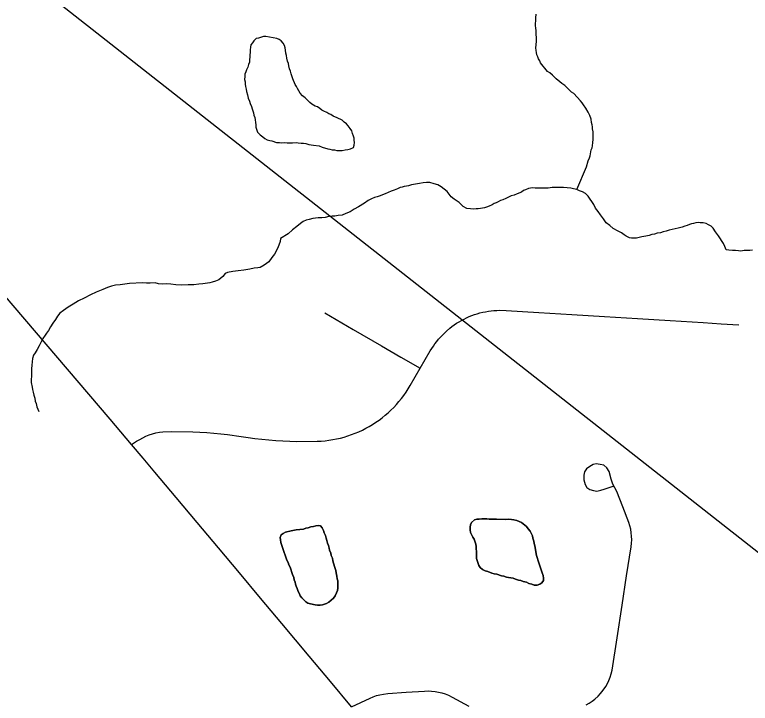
# Model space of a CAD drawing. Extents: x 103424 to 290657, y 38711 to 110967.
# Drawn here: x 214250.7415 to 214251.0886, y 40213.481 to 40213.8059 of the extents above; entities that cross this region are included whole.
import ezdxf

# ---------------------------------------------------------------- set-up
doc = ezdxf.new("R2010")
doc.units = 0
for name, color, linetype in [('GM_X_County_Road', 7, 'Continuous'), ('GM_X_Minor_Lake', 7, 'Continuous'), ('GM_X_Minor_River', 7, 'Continuous'), ('GM_X_Township_Road', 7, 'Continuous'), ('SH_Text', 7, 'Continuous')]:
    doc.layers.add(name, color=color, linetype=linetype)

msp = doc.modelspace()

# ---------------------------------------------------------------- linework, layer by layer
at = {"layer": 'GM_X_County_Road'}
msp.add_lwpolyline([(214250.90047, 40213.47933), (214250.8905, 40213.49124), (214250.88053, 40213.50315), (214250.87403, 40213.51091), (214250.86754, 40213.51868), (214250.85756, 40213.53059), (214250.84761, 40213.54248), (214250.83766, 40213.55436), (214250.82767, 40213.56626), (214250.81767, 40213.57815), (214250.80768, 40213.59004), (214250.80217, 40213.5966), (214250.79666, 40213.60316), (214250.78658, 40213.61498), (214250.7765, 40213.62681), (214250.76643, 40213.63863), (214250.75635, 40213.65045), (214250.74627, 40213.66227), (214250.7362, 40213.67409)], dxfattribs=at)
at = {"layer": 'GM_X_Minor_Lake'}
for points in [[(214250.86001, 40213.79558), (214250.85887, 40213.79558), (214250.85659, 40213.79481), (214250.85545, 40213.79462), (214250.85431, 40213.79366), (214250.85375, 40213.79271), (214250.85299, 40213.79176), (214250.8528, 40213.79062), (214250.85262, 40213.78929), (214250.85262, 40213.78815), (214250.85243, 40213.78701), (214250.85244, 40213.78587), (214250.85225, 40213.78473), (214250.85225, 40213.78358), (214250.85187, 40213.78244), (214250.8515, 40213.78111), (214250.85093, 40213.77997), (214250.85055, 40213.77902), (214250.85018, 40213.77788), (214250.85018, 40213.77674), (214250.84999, 40213.7754), (214250.85019, 40213.77426)], [(214250.85019, 40213.77426), (214250.85019, 40213.77312), (214250.85038, 40213.77198), (214250.85077, 40213.77085), (214250.85096, 40213.76971), (214250.85134, 40213.76819), (214250.85173, 40213.76648), (214250.8523, 40213.76515), (214250.85268, 40213.76401), (214250.85326, 40213.76268), (214250.85364, 40213.76154), (214250.85383, 40213.76059), (214250.85422, 40213.75964), (214250.85441, 40213.7585), (214250.85479, 40213.75737), (214250.85537, 40213.75395), (214250.85537, 40213.75281), (214250.85614, 40213.75053), (214250.85728, 40213.7492), (214250.85861, 40213.74826), (214250.85957, 40213.7475), (214250.86071, 40213.74693), (214250.86185, 40213.74656), (214250.8628, 40213.74637), (214250.86508, 40213.74562), (214250.86641, 40213.74562), (214250.86755, 40213.74543), (214250.86869, 40213.74563), (214250.87002, 40213.74544), (214250.87268, 40213.74545), (214250.87439, 40213.74565), (214250.87534, 40213.74546), (214250.87667, 40213.74528), (214250.87781, 40213.74528), (214250.87895, 40213.74509), (214250.88028, 40213.74472), (214250.88256, 40213.74435), (214250.88522, 40213.74397), (214250.88655, 40213.74341), (214250.88921, 40213.74266), (214250.89016, 40213.74247), (214250.8913, 40213.74209), (214250.89244, 40213.7421), (214250.89358, 40213.74191), (214250.89605, 40213.74192), (214250.89738, 40213.74212), (214250.89871, 40213.74231), (214250.90004, 40213.74269), (214250.90137, 40213.74327), (214250.90174, 40213.74441), (214250.90193, 40213.74555), (214250.90174, 40213.74669), (214250.90174, 40213.74764), (214250.90135, 40213.74859), (214250.90097, 40213.74992), (214250.90059, 40213.75106), (214250.89982, 40213.7522), (214250.89887, 40213.75352), (214250.89811, 40213.75447), (214250.89697, 40213.75523), (214250.89601, 40213.75617), (214250.89373, 40213.75731), (214250.89183, 40213.75806), (214250.89069, 40213.75882), (214250.88974, 40213.75919), (214250.88879, 40213.75976), (214250.88745, 40213.76033), (214250.8865, 40213.76089), (214250.88555, 40213.76165), (214250.88441, 40213.76241), (214250.88327, 40213.76278), (214250.88175, 40213.76373), (214250.88079, 40213.76449), (214250.87965, 40213.76562), (214250.87851, 40213.76676), (214250.87737, 40213.7677), (214250.87622, 40213.76884), (214250.87565, 40213.76998), (214250.87489, 40213.77112), (214250.87451, 40213.77207), (214250.87393, 40213.77301), (214250.87279, 40213.77567), (214250.87202, 40213.77795), (214250.87164, 40213.77928), (214250.87126, 40213.78042), (214250.87087, 40213.78175), (214250.87068, 40213.78289), (214250.8703, 40213.78403), (214250.86991, 40213.78535), (214250.86972, 40213.78668), (214250.86953, 40213.78782), (214250.86933, 40213.78915), (214250.86914, 40213.79029), (214250.86876, 40213.79143), (214250.86818, 40213.79257), (214250.86723, 40213.79352), (214250.86628, 40213.79427), (214250.86514, 40213.79465), (214250.86001, 40213.79558)], [(214250.96889, 40213.56789), (214250.96547, 40213.56787), (214250.96433, 40213.56806), (214250.96186, 40213.56805), (214250.96072, 40213.56786), (214250.95958, 40213.56785), (214250.95844, 40213.56747), (214250.95712, 40213.56633), (214250.95655, 40213.56518), (214250.95636, 40213.56404), (214250.95637, 40213.5629), (214250.95656, 40213.56157), (214250.95771, 40213.5593), (214250.95828, 40213.55835), (214250.95904, 40213.55607), (214250.95924, 40213.55493), (214250.95924, 40213.55379), (214250.95943, 40213.55265), (214250.95944, 40213.54923), (214250.96021, 40213.54695), (214250.96059, 40213.546), (214250.96116, 40213.54505), (214250.96231, 40213.54411), (214250.96345, 40213.54354), (214250.96478, 40213.54316), (214250.96668, 40213.54241), (214250.96782, 40213.54203), (214250.96896, 40213.54185), (214250.97124, 40213.5411), (214250.97238, 40213.54091), (214250.97352, 40213.54053), (214250.97447, 40213.54035), (214250.97561, 40213.54016), (214250.97675, 40213.53997), (214250.97789, 40213.5396)], [(214250.96889, 40213.56789), (214250.97307, 40213.56771), (214250.9744, 40213.56791), (214250.97592, 40213.56772), (214250.97706, 40213.56753), (214250.97839, 40213.56716), (214250.97953, 40213.56678), (214250.98067, 40213.56622), (214250.98296, 40213.56432), (214250.98372, 40213.56337), (214250.98467, 40213.56224), (214250.98524, 40213.56129), (214250.98582, 40213.55996), (214250.98601, 40213.55882), (214250.98639, 40213.55749), (214250.98659, 40213.55635), (214250.98697, 40213.55521), (214250.98774, 40213.55066), (214250.98889, 40213.54724), (214250.98927, 40213.54591), (214250.99042, 40213.54249), (214250.99081, 40213.54135), (214250.991, 40213.54002), (214250.991, 40213.53888), (214250.99025, 40213.53774), (214250.9893, 40213.53717), (214250.98797, 40213.53678), (214250.98664, 40213.53678), (214250.9855, 40213.53715), (214250.98417, 40213.53753), (214250.98303, 40213.53809), (214250.98151, 40213.53847), (214250.98037, 40213.53885), (214250.97922, 40213.53903), (214250.97789, 40213.5396), (214250.97675, 40213.53997), (214250.97561, 40213.54016), (214250.97447, 40213.54035), (214250.97352, 40213.54053), (214250.97238, 40213.54091), (214250.97124, 40213.5411), (214250.96896, 40213.54185), (214250.96782, 40213.54203), (214250.96668, 40213.54241), (214250.96478, 40213.54316), (214250.96345, 40213.54354), (214250.96231, 40213.54411), (214250.96116, 40213.54505), (214250.96059, 40213.546), (214250.96021, 40213.54695), (214250.95944, 40213.54923), (214250.95943, 40213.55265), (214250.95924, 40213.55379), (214250.95924, 40213.55493), (214250.95904, 40213.55607), (214250.95828, 40213.55835), (214250.95771, 40213.5593), (214250.95656, 40213.56157), (214250.95637, 40213.5629), (214250.95636, 40213.56404), (214250.95655, 40213.56518), (214250.95712, 40213.56633), (214250.95844, 40213.56747), (214250.95958, 40213.56785), (214250.96072, 40213.56786), (214250.96186, 40213.56805), (214250.96433, 40213.56806), (214250.96547, 40213.56787), (214250.96889, 40213.56789)], [(214250.97789, 40213.5396), (214250.97922, 40213.53903), (214250.98037, 40213.53885), (214250.98151, 40213.53847), (214250.98303, 40213.53809), (214250.98417, 40213.53753), (214250.9855, 40213.53715), (214250.98664, 40213.53678), (214250.98797, 40213.53678), (214250.9893, 40213.53717), (214250.99025, 40213.53774), (214250.991, 40213.53888), (214250.991, 40213.54002), (214250.99081, 40213.54135), (214250.99042, 40213.54249), (214250.98927, 40213.54591), (214250.98889, 40213.54724), (214250.98774, 40213.55066), (214250.98697, 40213.55521), (214250.98659, 40213.55635), (214250.98639, 40213.55749), (214250.98601, 40213.55882), (214250.98582, 40213.55996), (214250.98524, 40213.56129), (214250.98467, 40213.56224), (214250.98372, 40213.56337), (214250.98296, 40213.56432), (214250.98067, 40213.56622), (214250.97953, 40213.56678), (214250.97839, 40213.56716), (214250.97706, 40213.56753), (214250.97592, 40213.56772), (214250.9744, 40213.56791), (214250.97307, 40213.56771), (214250.96889, 40213.56789)], [(214250.87431, 40213.56281), (214250.87772, 40213.5632), (214250.87886, 40213.56359), (214250.88, 40213.56378), (214250.88133, 40213.56417), (214250.88247, 40213.56436), (214250.88361, 40213.56475), (214250.88475, 40213.56494), (214250.88589, 40213.56475), (214250.88665, 40213.5638), (214250.88722, 40213.56248), (214250.88761, 40213.56134), (214250.88818, 40213.5602), (214250.88856, 40213.55887), (214250.88876, 40213.55773), (214250.88914, 40213.55659), (214250.88952, 40213.55545), (214250.88991, 40213.55412), (214250.8901, 40213.55317), (214250.89067, 40213.55185), (214250.89086, 40213.55071), (214250.89144, 40213.54938), (214250.89163, 40213.54824), (214250.8924, 40213.54558), (214250.89278, 40213.54463), (214250.89297, 40213.54368), (214250.89317, 40213.54254), (214250.89355, 40213.54102), (214250.89374, 40213.53969), (214250.89394, 40213.53874), (214250.89395, 40213.53532), (214250.89376, 40213.53418), (214250.89338, 40213.53304), (214250.89281, 40213.53171), (214250.89187, 40213.53056), (214250.89092, 40213.52961), (214250.88978, 40213.52866), (214250.88865, 40213.52808), (214250.8877, 40213.5277), (214250.88675, 40213.5275), (214250.88561, 40213.52731), (214250.88447, 40213.52731), (214250.88333, 40213.52749), (214250.88105, 40213.52786), (214250.87991, 40213.52824), (214250.87896, 40213.52881), (214250.87705, 40213.5307), (214250.87629, 40213.53165), (214250.87591, 40213.5326), (214250.87533, 40213.53374), (214250.87476, 40213.53507), (214250.87438, 40213.5362), (214250.874, 40213.53715), (214250.8738, 40213.5381), (214250.87342, 40213.53924), (214250.87323, 40213.54038), (214250.87265, 40213.54171), (214250.8715, 40213.54513), (214250.87093, 40213.54627), (214250.87055, 40213.5474), (214250.86998, 40213.54854), (214250.86921, 40213.55082), (214250.86864, 40213.55215), (214250.86825, 40213.55348), (214250.8671, 40213.5569), (214250.86691, 40213.55804), (214250.86672, 40213.55918), (214250.86728, 40213.56051), (214250.86823, 40213.56108), (214250.86937, 40213.56166), (214250.87203, 40213.56242), (214250.87431, 40213.56281)], [(214250.89092, 40213.52961), (214250.89187, 40213.53056), (214250.89281, 40213.53171), (214250.89338, 40213.53304), (214250.89376, 40213.53418), (214250.89395, 40213.53532), (214250.89394, 40213.53874), (214250.89374, 40213.53969), (214250.89355, 40213.54102), (214250.89317, 40213.54254), (214250.89297, 40213.54368), (214250.89278, 40213.54463), (214250.8924, 40213.54558), (214250.89163, 40213.54824), (214250.89144, 40213.54938), (214250.89086, 40213.55071), (214250.89067, 40213.55185), (214250.8901, 40213.55317), (214250.88991, 40213.55412), (214250.88952, 40213.55545), (214250.88914, 40213.55659), (214250.88876, 40213.55773), (214250.88856, 40213.55887), (214250.88818, 40213.5602), (214250.88761, 40213.56134), (214250.88722, 40213.56248), (214250.88665, 40213.5638), (214250.88589, 40213.56475), (214250.88475, 40213.56494), (214250.88361, 40213.56475), (214250.88247, 40213.56436), (214250.88133, 40213.56417), (214250.88, 40213.56378), (214250.87886, 40213.56359), (214250.87772, 40213.5632), (214250.87431, 40213.56281)], [(214250.87431, 40213.56281), (214250.87203, 40213.56242), (214250.86937, 40213.56166), (214250.86823, 40213.56108), (214250.86728, 40213.56051), (214250.86672, 40213.55918), (214250.86691, 40213.55804), (214250.8671, 40213.5569), (214250.86825, 40213.55348), (214250.86864, 40213.55215), (214250.86921, 40213.55082), (214250.86998, 40213.54854), (214250.87055, 40213.5474), (214250.87093, 40213.54627), (214250.8715, 40213.54513), (214250.87265, 40213.54171), (214250.87323, 40213.54038), (214250.87342, 40213.53924), (214250.8738, 40213.5381), (214250.874, 40213.53715), (214250.87438, 40213.5362), (214250.87476, 40213.53507), (214250.87533, 40213.53374), (214250.87591, 40213.5326), (214250.87629, 40213.53165), (214250.87705, 40213.5307), (214250.87896, 40213.52881), (214250.87991, 40213.52824), (214250.88105, 40213.52786), (214250.88333, 40213.52749), (214250.88447, 40213.52731), (214250.88561, 40213.52731), (214250.88675, 40213.5275), (214250.8877, 40213.5277), (214250.88865, 40213.52808), (214250.88978, 40213.52866), (214250.89092, 40213.52961)]]:
    msp.add_lwpolyline(points, dxfattribs=at)
at = {"layer": 'GM_X_Minor_River'}
for points in [[(214251.00671, 40213.72339), (214251.01127, 40213.73412), (214251.01217, 40213.73699), (214251.01271, 40213.73833), (214251.01308, 40213.73929), (214251.01342, 40213.7412), (214251.01359, 40213.74215), (214251.01395, 40213.74311), (214251.01413, 40213.74406), (214251.01429, 40213.74559), (214251.01445, 40213.74711), (214251.01441, 40213.74939), (214251.01439, 40213.75072), (214251.01417, 40213.75205), (214251.01416, 40213.753), (214251.01395, 40213.75394), (214251.01374, 40213.75508), (214251.01352, 40213.7566), (214251.01292, 40213.7583), (214251.01213, 40213.76), (214251.01096, 40213.76188), (214251.00998, 40213.76338), (214251.00921, 40213.76432), (214251.00843, 40213.76525), (214251.00688, 40213.76694), (214251.00533, 40213.76881), (214251.00418, 40213.76936), (214251.00302, 40213.77067), (214251.00205, 40213.7716), (214251.00108, 40213.77254), (214250.99974, 40213.77346), (214250.99878, 40213.77421), (214250.99704, 40213.7757), (214250.9953, 40213.77738), (214250.99395, 40213.77849), (214250.99299, 40213.77905), (214250.99163, 40213.78073), (214250.99086, 40213.78167), (214250.98969, 40213.78317), (214250.98929, 40213.78411), (214250.98871, 40213.78505), (214250.98831, 40213.786), (214250.98791, 40213.78694), (214250.9877, 40213.78808), (214250.9875, 40213.78902), (214250.98747, 40213.79035), (214250.98764, 40213.79169), (214250.9878, 40213.7934), (214250.98752, 40213.79834), (214250.98749, 40213.79967), (214250.98729, 40213.80062), (214250.98727, 40213.80176), (214250.98743, 40213.80309), (214250.98741, 40213.80442), (214250.98757, 40213.80614)], [(214250.97581, 40213.72037), (214250.9745, 40213.71978), (214250.97318, 40213.71918), (214250.97186, 40213.71859), (214250.97073, 40213.71819), (214250.9696, 40213.7176), (214250.96866, 40213.7172), (214250.96771, 40213.7168), (214250.96677, 40213.71622), (214250.96546, 40213.71562), (214250.96414, 40213.71503), (214250.96319, 40213.71482), (214250.96224, 40213.71461), (214250.9613, 40213.71441), (214250.96016, 40213.71439), (214250.95921, 40213.71437), (214250.95789, 40213.71416), (214250.95655, 40213.71432), (214250.95484, 40213.71448), (214250.95312, 40213.7154), (214250.95118, 40213.71727), (214250.94887, 40213.71894), (214250.94753, 40213.72005), (214250.94558, 40213.72249), (214250.94423, 40213.72361), (214250.94269, 40213.72472), (214250.94116, 40213.72564), (214250.93944, 40213.72618), (214250.93734, 40213.72672), (214250.93582, 40213.72669), (214250.9343, 40213.72666), (214250.9326, 40213.72625), (214250.93071, 40213.72603), (214250.92882, 40213.72561), (214250.9273, 40213.72521), (214250.92636, 40213.725), (214250.92522, 40213.72479), (214250.92428, 40213.72458), (214250.92333, 40213.72437), (214250.9222, 40213.72378), (214250.9205, 40213.72318), (214250.91919, 40213.72259), (214250.91768, 40213.72199), (214250.91636, 40213.7214), (214250.91504, 40213.72099), (214250.91391, 40213.7204), (214250.91259, 40213.72), (214250.91126, 40213.71959), (214250.90994, 40213.719), (214250.90825, 40213.71821), (214250.90656, 40213.71704), (214250.90375, 40213.71528), (214250.90168, 40213.7141), (214250.8998, 40213.71292), (214250.89772, 40213.71213), (214250.89603, 40213.71134), (214250.89413, 40213.71111), (214250.89262, 40213.71089), (214250.89129, 40213.71087), (214250.88978, 40213.71065), (214250.88807, 40213.71024), (214250.88637, 40213.71002), (214250.88466, 40213.70999), (214250.8822, 40213.70976), (214250.88049, 40213.70935), (214250.87898, 40213.70894), (214250.87766, 40213.70835), (214250.87635, 40213.70737), (214250.87467, 40213.70601), (214250.87261, 40213.70445), (214250.87055, 40213.70251), (214250.86698, 40213.70036), (214250.86682, 40213.69884), (214250.86573, 40213.69596), (214250.86408, 40213.69289), (214250.86278, 40213.69135), (214250.86149, 40213.68923), (214250.85924, 40213.68767), (214250.85735, 40213.68669), (214250.85622, 40213.68648), (214250.85451, 40213.68626), (214250.85243, 40213.68584), (214250.84959, 40213.68541), (214250.84694, 40213.68498), (214250.84448, 40213.68475), (214250.84201, 40213.68432), (214250.84089, 40213.68373), (214250.83977, 40213.68238), (214250.8379, 40213.68083), (214250.8362, 40213.68023), (214250.83469, 40213.67963), (214250.83356, 40213.67942), (214250.83242, 40213.67921), (214250.83034, 40213.67898), (214250.82844, 40213.67876), (214250.82598, 40213.67852), (214250.82332, 40213.67847), (214250.82029, 40213.67823), (214250.81763, 40213.67837), (214250.81515, 40213.67871), (214250.81325, 40213.67886)], [(214251.08964, 40213.69484), (214251.08832, 40213.69463), (214251.08699, 40213.6946), (214251.08566, 40213.69458), (214251.08414, 40213.69436), (214251.083, 40213.69453), (214251.08167, 40213.6947), (214251.08015, 40213.69467), (214251.07844, 40213.69483), (214251.07729, 40213.695), (214251.07651, 40213.69651), (214251.07591, 40213.69802), (214251.07357, 40213.70159), (214251.07221, 40213.70346), (214251.07104, 40213.70516), (214251.07007, 40213.70609), (214251.06892, 40213.70683), (214251.06777, 40213.70738), (214251.06643, 40213.70773), (214251.06491, 40213.70771), (214251.06396, 40213.70788), (214251.06283, 40213.70767), (214251.06188, 40213.70746), (214251.06093, 40213.70726), (214251.05999, 40213.70686), (214251.05886, 40213.70646), (214251.05773, 40213.70606), (214251.05641, 40213.70565), (214251.05451, 40213.70524), (214251.05319, 40213.70484), (214251.05168, 40213.70462), (214251.05035, 40213.70421), (214251.04884, 40213.70381), (214251.04752, 40213.7034), (214251.0462, 40213.703), (214251.04468, 40213.70278), (214251.04336, 40213.70238), (214251.04222, 40213.70217), (214251.0409, 40213.70176), (214251.03939, 40213.70136), (214251.0375, 40213.70113), (214251.03617, 40213.70073), (214251.03485, 40213.70051), (214251.03371, 40213.70049), (214251.03257, 40213.70047), (214251.03162, 40213.70065), (214251.03009, 40213.70138), (214251.02912, 40213.70212), (214251.02778, 40213.70305), (214251.02624, 40213.70378), (214251.02394, 40213.70507), (214251.0224, 40213.70637), (214251.02067, 40213.70767), (214251.0193, 40213.70955), (214251.01794, 40213.71143), (214251.01677, 40213.71312), (214251.01561, 40213.71462), (214251.01482, 40213.71632), (214251.01209, 40213.72026), (214251.01092, 40213.72157), (214251.00939, 40213.7223), (214251.00805, 40213.72285), (214251.00671, 40213.72339), (214251.00519, 40213.72375), (214251.00385, 40213.7241), (214251.00214, 40213.72426), (214251.00043, 40213.72442), (214250.99853, 40213.72439), (214250.99682, 40213.72436), (214250.99511, 40213.72433), (214250.99322, 40213.7241), (214250.99056, 40213.72406), (214250.98885, 40213.72403), (214250.98714, 40213.724), (214250.986, 40213.72417), (214250.98486, 40213.72414), (214250.98392, 40213.72394), (214250.9826, 40213.72334), (214250.98166, 40213.72295), (214250.98072, 40213.72217), (214250.97865, 40213.72137), (214250.97714, 40213.72077), (214250.97581, 40213.72037)], [(214250.81325, 40213.67886), (214250.81116, 40213.67883), (214250.80945, 40213.67899), (214250.80773, 40213.67934), (214250.80545, 40213.67929), (214250.80375, 40213.67926), (214250.80185, 40213.67942), (214250.79577, 40213.67912), (214250.7935, 40213.6787), (214250.79123, 40213.67847), (214250.78914, 40213.67824), (214250.78725, 40213.67783), (214250.78536, 40213.67722), (214250.7831, 40213.67623), (214250.7799, 40213.67503), (214250.77726, 40213.67366), (214250.77425, 40213.67208), (214250.77161, 40213.67089), (214250.76917, 40213.66933), (214250.76673, 40213.66795), (214250.76448, 40213.66639), (214250.76279, 40213.66503), (214250.76168, 40213.66368), (214250.76076, 40213.66214), (214250.75946, 40213.66041), (214250.75835, 40213.65868), (214250.75743, 40213.65695), (214250.75651, 40213.6556), (214250.75595, 40213.65464), (214250.75484, 40213.6531), (214250.75374, 40213.65099), (214250.75301, 40213.64965), (214250.75209, 40213.64792), (214250.75117, 40213.64638), (214250.75043, 40213.64523), (214250.74988, 40213.6437), (214250.74972, 40213.64217), (214250.74956, 40213.64046), (214250.7494, 40213.63874), (214250.74943, 40213.63703), (214250.74947, 40213.63532), (214250.7493, 40213.6338), (214250.74933, 40213.63228), (214250.74975, 40213.63019), (214250.74996, 40213.62906), (214250.75017, 40213.62773), (214250.75057, 40213.62641), (214250.75098, 40213.62489), (214250.7512, 40213.62357), (214250.7516, 40213.62243), (214250.752, 40213.62092), (214250.7524, 40213.61978), (214250.75299, 40213.61865), (214250.75299, 40213.61865)]]:
    msp.add_lwpolyline(points, dxfattribs=at)
at = {"layer": 'GM_X_Township_Road'}
for points in [[(214250.79666, 40213.60316), (214250.79905, 40213.60461), (214250.80054, 40213.60548), (214250.80196, 40213.60631), (214250.80345, 40213.60705), (214250.80497, 40213.60767), (214250.80655, 40213.60819), (214250.80814, 40213.60861), (214250.80978, 40213.6089), (214250.81141, 40213.60909), (214250.81572, 40213.60922), (214250.8256, 40213.60911), (214250.82887, 40213.60896), (214250.83216, 40213.60876), (214250.83546, 40213.60849), (214250.83873, 40213.60817), (214250.842, 40213.60779), (214250.84834, 40213.60689), (214250.85161, 40213.6064), (214250.85486, 40213.60597), (214250.85815, 40213.60559), (214250.86142, 40213.60527), (214250.86469, 40213.60501), (214250.86798, 40213.6048), (214250.87128, 40213.60466), (214250.87457, 40213.60457), (214250.88428, 40213.60464), (214250.88611, 40213.60474), (214250.88795, 40213.60489), (214250.88978, 40213.60511), (214250.89158, 40213.6054), (214250.8934, 40213.60575), (214250.89518, 40213.60615), (214250.89696, 40213.60662), (214250.89873, 40213.60716), (214250.90046, 40213.60776), (214250.90219, 40213.60841), (214250.90388, 40213.60913), (214250.90556, 40213.6099), (214250.90719, 40213.61073), (214250.9088, 40213.61162), (214250.91037, 40213.61257), (214250.91193, 40213.61357), (214250.91343, 40213.61462), (214250.9149, 40213.61572), (214250.91634, 40213.61688), (214250.91772, 40213.61808), (214250.91907, 40213.61933), (214250.92037, 40213.62063), (214250.92163, 40213.62198), (214250.92284, 40213.62336), (214250.924, 40213.62479), (214250.92511, 40213.62626), (214250.92618, 40213.62776), (214250.92717, 40213.6293), (214250.92812, 40213.63088), (214250.93289, 40213.63908), (214250.93763, 40213.64727), (214250.93832, 40213.64842), (214250.93906, 40213.64955), (214250.93983, 40213.65065), (214250.94064, 40213.65172), (214250.94149, 40213.65276), (214250.94237, 40213.65378), (214250.9433, 40213.65476), (214250.94425, 40213.65571), (214250.94524, 40213.65662), (214250.94678, 40213.65793), (214250.94782, 40213.65875), (214250.94891, 40213.65954), (214250.95003, 40213.66029), (214250.95119, 40213.661), (214250.95235, 40213.66167), (214250.95354, 40213.6623), (214250.95474, 40213.66289), (214250.95597, 40213.66343), (214250.95721, 40213.66393), (214250.95849, 40213.66439), (214250.95977, 40213.6648), (214250.96105, 40213.66517), (214250.96235, 40213.66549), (214250.96368, 40213.66577), (214250.965, 40213.666), (214250.96633, 40213.66619), (214250.96766, 40213.66633), (214250.96901, 40213.66641), (214250.97036, 40213.66646), (214250.97334, 40213.66639), (214250.98885, 40213.66543), (214251.00435, 40213.66446), (214251.01985, 40213.6635), (214251.03535, 40213.66254), (214251.05086, 40213.66157), (214251.06636, 40213.66061), (214251.07479, 40213.66008), (214251.08322, 40213.65956)], [(214250.8878, 40213.66522), (214250.90123, 40213.65743), (214250.91467, 40213.64964), (214250.92378, 40213.64436), (214250.93289, 40213.63908)], [(214251.01113, 40213.48022), (214251.01257, 40213.48103), (214251.01395, 40213.48195), (214251.01525, 40213.48295), (214251.01679, 40213.48434), (214251.01793, 40213.48554), (214251.01923, 40213.48714), (214251.02037, 40213.48886), (214251.02118, 40213.4903), (214251.02189, 40213.49179), (214251.02251, 40213.49333), (214251.02301, 40213.49491), (214251.02338, 40213.49652), (214251.02575, 40213.51187), (214251.02811, 40213.52723), (214251.03024, 40213.54105), (214251.03237, 40213.55487), (214251.03258, 40213.55652), (214251.03266, 40213.55817), (214251.03261, 40213.55983), (214251.03247, 40213.56147), (214251.03221, 40213.5631), (214251.03181, 40213.56471), (214251.03133, 40213.56629), (214251.02845, 40213.57364), (214251.02556, 40213.58099), (214251.02382, 40213.58433), (214251.023, 40213.58666), (214251.02204, 40213.59037), (214251.02094, 40213.59211), (214251.01952, 40213.5933), (214251.01783, 40213.59366), (214251.01595, 40213.59398), (214251.0144, 40213.59366), (214251.01289, 40213.59275), (214251.01133, 40213.59156), (214251.01037, 40213.59023), (214251.01001, 40213.58859), (214251.0101, 40213.58639), (214251.01065, 40213.58424), (214251.01147, 40213.58287), (214251.01293, 40213.58186), (214251.01467, 40213.58131), (214251.01614, 40213.58113), (214251.0181, 40213.58154), (214251.0197, 40213.582), (214251.02387, 40213.58346)], [(214250.90047, 40213.47933), (214250.90919, 40213.4834), (214250.91073, 40213.48404), (214250.91229, 40213.48458), (214250.91388, 40213.48501), (214250.91551, 40213.48532), (214250.91755, 40213.48555), (214250.92624, 40213.48615), (214250.93492, 40213.48676), (214250.93655, 40213.48681), (214250.93821, 40213.48675), (214250.93987, 40213.48658), (214250.94148, 40213.48629), (214250.94309, 40213.48589), (214250.94465, 40213.48538), (214250.94619, 40213.48476), (214250.94795, 40213.48389), (214250.95579, 40213.47959)]]:
    msp.add_lwpolyline(points, dxfattribs=at)
at = {"layer": 'SH_Text'}
msp.add_line((214234.64719, 40226.47703), (214265.04189, 40202.58867), dxfattribs=at)

doc.saveas('drawing.dxf')
